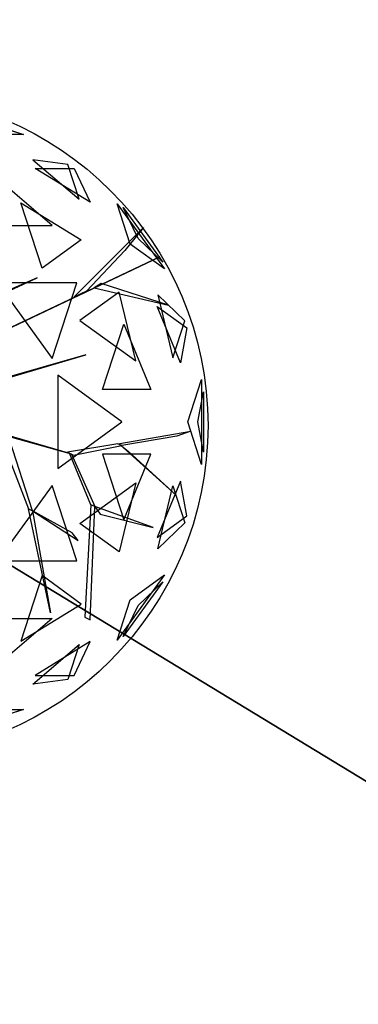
# Model space of a CAD drawing. Extents: x 22936 to 50368, y -4877 to 31080.
# Tile 308 of 601: x 46000 to 46191, y 5497 to 6052. Entities that reach past the tile are written whole.
import ezdxf

# ---------------------------------------------------------------- set-up
doc = ezdxf.new("R2010")
doc.units = 0
doc.layers.get('0').update_dxf_attribs({"linetype": 'CONTINUOUS'})
for name, color, linetype in [('00_TRACE_ARBRE', 3, 'CONTINUOUS'), ('00_TRACE_RDC', 241, 'CONTINUOUS'), ('01_GROS_OEUVRE', 251, 'CONTINUOUS'), ('08_AMENAGEMENTS_EXTERIEURS', 253, 'CONTINUOUS'), ('09_VEGETATION', 134, 'CONTINUOUS')]:
    doc.layers.add(name, color=color, linetype=linetype)

# ---------------------------------------------------------------- blocks, each defined once
blk = doc.blocks.new('TREE_GEOMETRIC_ROUND')
at = {"color": 7}
for p, q in [((416.4, 1714.8, 3736.8), (872.7, 1566.6, 3736.8)), ((872.7, 1566.6, 3736.8), (620.5, 1566.6, 3316.1)), ((925.3, 1423.3, 4599.3), (1187.4, 1200.2, 4661.7)), ((1123.5, 1396.8, 4337.8), (925.3, 1423.3, 4599.3)), ((1187.4, 1200.2, 4661.7), (1123.5, 1396.8, 4337.8)), ((1249.6, 1183.3, 3265.8), (938.1, 1374.8, 3199.5)), ((938.1, 1374.8, 3199.5), (1157.7, 1374.8, 3565.9)), ((1157.7, 1374.8, 3565.9), (1249.6, 1183.3, 3265.8)), ((1034.1, 1052.3, 5031.1), (729.4, 1311.8, 4958.5)), ((977.1, 811.1, 2577.8), (856.9, 1181.1, 2829.7)), ((856.9, 1181.1, 2829.7), (1197.9, 971.5, 2902.3)), ((1475, 947.5, 4561.2), (1401.1, 1175, 4186.4)), ((1401.1, 1175, 4186.4), (1668.5, 806.9, 4186.4)), ((1518.7, 979.3, 3459.9), (1435, 1154.1, 3733.7)), ((1435, 1154.1, 3733.7), (1659.1, 845.6, 3733.7)), ((645, 1052.3, 5283), (1034.1, 1052.3, 5031.1)), ((1157, 647.6, 3462.4), (1550.3, 1040.4, 3357.8)), ((1550.3, 1040.4, 3357.8), (1444.2, 912, 3431)), ((1197.9, 971.5, 2902.3), (977.1, 811.1, 2577.8)), ((1668.5, 806.9, 4186.4), (1475, 947.5, 4561.2)), ((1659.1, 845.6, 3733.7), (1518.7, 979.3, 3459.9)), ((1444.2, 912, 3431), (1228.9, 681.4, 3488.5)), ((504.8, 335.9, 3415.3), (1641.7, 875.3, 3593.2)), ((1641.7, 875.3, 3593.2), (504.8, 335.9, 3357.8)), ((640.5, 613.4, 4105.7), (950.7, 757.4, 4806.6)), ((950.7, 757.4, 4806.6), (659.8, 629.4, 4074.4)), ((725, 728.2, 5468.4), (1034.7, 302, 5468.4)), ((1173.2, 728.2, 5178.3), (725, 728.2, 5468.4)), ((1034.7, 302, 5468.4), (1173.2, 728.2, 5178.3)), ((1311.7, 725.2, 3561.8), (1270.6, 701, 3546.1)), ((1691.2, 602.7, 4205.1), (1311.7, 725.2, 3561.8)), ((1228.9, 681.4, 3488.5), (1157, 647.6, 3462.4)), ((1412.1, 676.5, 2902.3), (1191.4, 516.2, 2577.8)), ((1270.6, 701, 3546.1), (1691.2, 602.7, 4205.1)), ((1506.2, 287.5, 2829.7), (1412.1, 676.5, 2902.3)), ((1629.5, 660.3, 3265.8), (1715.4, 304.8, 3199.5)), ((1783.3, 513.7, 3565.9), (1629.5, 660.3, 3265.8)), ((1757.6, 277.7, 4599.3), (1626.4, 595.9, 4661.7)), ((1626.4, 595.9, 4661.7), (1793.7, 474.4, 4337.8)), ((1191.4, 516.2, 2577.8), (1506.2, 287.5, 2829.7)), ((1715.4, 304.8, 3199.5), (1783.3, 513.7, 3565.9)), ((1318.2, 125.8, 5283), (1438.5, 495.8, 5031.1)), ((1438.5, 495.8, 5031.1), (1591.1, 125.8, 4958.5)), ((1793.7, 474.4, 4337.8), (1757.6, 277.7, 4599.3)), ((1223.9, 322.2, 5052.5), (479.1, 108.8, 3886.1)), ((500, 108.8, 3797.1), (1223.9, 322.2, 5042)), ((1223.9, 322.2, 5042), (1223.9, 322.2, 5052.5)), ((1065.6, 207, 2392.4), (1065.6, -319.9, 2392.4)), ((1428.2, -56.5, 2682.5), (1065.6, 207, 2392.4)), ((1799.7, -56.5, 3316.1), (1877.6, 183.4, 3736.8)), ((1877.6, 183.4, 3736.8), (1877.6, -296.4, 3736.8)), ((1591.1, 125.8, 4958.5), (1318.2, 125.8, 5283)), ((1856.8, -56.5, 4415.9), (1888, 113.5, 4189.8)), ((1888, 113.5, 4189.8), (1888, -226.5, 4189.8)), ((676.7, -99.4, 2829.5), (1132.9, -232.9, 3326.4)), ((1065.6, -319.9, 2392.4), (1428.2, -56.5, 2682.5)), ((1405.5, -179.3, 3242.7), (1816.5, -109.3, 3284.6)), ((1816.5, -109.3, 3284.6), (1738.2, -136.4, 3300.2)), ((1877.6, -296.4, 3736.8), (1799.7, -56.5, 3316.1)), ((1888, -226.5, 4189.8), (1856.8, -56.5, 4415.9)), ((1144.2, -238.3, 3300.2), (718.1, -119.5, 2772)), ((740.6, -130.5, 2892.3), (900.6, -547.9, 4074.4)), ((923.2, -558.9, 4074.4), (793.3, -156.1, 2965.5)), ((1738.2, -136.4, 3300.2), (1428.1, -190.3, 3300.2)), ((1405.5, -179.3, 3242.7), (1121.6, -227.4, 3242.7)), ((1155.5, -243.8, 3315.9), (1428.1, -190.3, 3300.2)), ((1428.1, -190.3, 3300.2), (1405.5, -179.3, 3242.7)), ((1734.4, -469.5, 3023), (1416.8, -184.8, 3253.2)), ((1416.8, -184.8, 3253.2), (1464, -221.7, 3253.2)), ((1464, -221.7, 3253.2), (1734.4, -469.5, 3023)), ((1121.6, -227.4, 3242.7), (1155.5, -243.8, 3315.9)), ((1252.1, -523.5, 3608.8), (1132.9, -232.9, 3326.4)), ((1132.9, -232.9, 3326.4), (1144.2, -238.3, 3300.2)), ((1144.2, -238.3, 3300.2), (1274.7, -534.5, 3577.5)), ((1591.1, -238.8, 4958.5), (1318.2, -238.8, 5283)), ((1318.2, -238.8, 5283), (1438.5, -608.8, 5031.1)), ((1438.5, -608.8, 5031.1), (1591.1, -238.8, 4958.5)), ((1034.7, -415, 5468.4), (725, -841.2, 5468.4)), ((1173.2, -841.2, 5178.3), (1034.7, -415, 5468.4)), ((1191.4, -629.1, 2577.8), (1506.2, -400.4, 2829.7)), ((1506.2, -400.4, 2829.7), (1412.1, -789.5, 2902.3)), ((1757.6, -390.7, 4599.3), (1626.4, -708.9, 4661.7)), ((1629.5, -773.2, 3265.8), (1715.4, -417.8, 3199.5)), ((1715.4, -417.8, 3199.5), (1783.3, -626.7, 3565.9)), ((1793.7, -587.3, 4337.8), (1757.6, -390.7, 4599.3)), ((1024.9, -1134.2, 5230.3), (900.6, -547.9, 4074.4)), ((900.6, -547.9, 4074.4), (923.2, -558.9, 4074.4)), ((1252.1, -523.5, 3608.8), (1218, -1158.3, 4205.1)), ((1248.1, -1172.9, 4205.1), (1274.7, -534.5, 3577.5)), ((1274.7, -534.5, 3577.5), (1252.1, -523.5, 3608.8)), ((1274.7, -534.5, 3577.5), (1305.1, -577.2, 3650.7)), ((1603.5, -652.5, 3577.5), (1274.7, -534.5, 3577.5)), ((1147.2, -681.8, 4644.5), (923.2, -558.9, 4074.4)), ((923.2, -558.9, 4131.9), (1181.4, -726.4, 4822.3)), ((923.2, -558.9, 4074.4), (1024.9, -1134.2, 5230.3)), ((923.2, -558.9, 4074.4), (923.2, -558.9, 4131.9)), ((1305.1, -577.2, 3650.7), (1603.5, -652.5, 3577.5)), ((1626.4, -708.9, 4661.7), (1793.7, -587.3, 4337.8)), ((1412.1, -789.5, 2902.3), (1191.4, -629.1, 2577.8)), ((1783.3, -626.7, 3565.9), (1629.5, -773.2, 3265.8)), ((1181.4, -726.4, 4822.3), (1147.2, -681.8, 4644.5)), ((725, -841.2, 5468.4), (1173.2, -841.2, 5178.3)), ((977.1, -924.1, 2577.8), (856.9, -1294.1, 2829.7)), ((1197.9, -1084.4, 2902.3), (977.1, -924.1, 2577.8)), ((1668.5, -919.9, 4186.4), (1401.1, -1288, 4186.4)), ((1475, -1060.5, 4561.2), (1668.5, -919.9, 4186.4)), ((1659.1, -958.6, 3733.7), (1435, -1267, 3733.7)), ((1518.7, -1092.3, 3459.9), (1659.1, -958.6, 3733.7)), ((856.9, -1294.1, 2829.7), (1197.9, -1084.4, 2902.3)), ((1401.1, -1288, 4186.4), (1475, -1060.5, 4561.2)), ((1435, -1267, 3733.7), (1518.7, -1092.3, 3459.9)), ((645, -1165.3, 5283), (1034.1, -1165.3, 5031.1)), ((1034.1, -1165.3, 5031.1), (729.4, -1424.8, 4958.5)), ((1218, -1158.3, 4205.1), (1248.1, -1172.9, 4205.1)), ((925.3, -1536.3, 4599.3), (1187.4, -1313.1, 4661.7)), ((1249.6, -1296.3, 3265.8), (938.1, -1487.8, 3199.5)), ((1187.4, -1313.1, 4661.7), (1123.5, -1509.8, 4337.8)), ((1157.7, -1487.8, 3565.9), (1249.6, -1296.3, 3265.8)), ((938.1, -1487.8, 3199.5), (1157.7, -1487.8, 3565.9)), ((1123.5, -1509.8, 4337.8), (925.3, -1536.3, 4599.3)), ((872.7, -1679.6, 3736.8), (416.4, -1827.8, 3736.8)), ((620.5, -1679.6, 3316.1), (872.7, -1679.6, 3736.8))]:
    blk.add_line(p, q, dxfattribs=at)
mesh = blk.add_polyface(dxfattribs=at)
corners = [(872.7, 1566.6, 3736.8), (620.5, 1566.6, 3316.1), (416.4, 1714.8, 3736.8)]
mesh.append_faces([[corners[k] for k in face] for face in [(0, 1, 2)]], dxfattribs={"color": 7})
mesh = blk.add_polyface(dxfattribs=at)
corners = [(1187.4, 1200.2, 4661.7), (1123.5, 1396.8, 4337.8), (925.3, 1423.3, 4599.3)]
mesh.append_faces([[corners[k] for k in face] for face in [(0, 1, 2)]], dxfattribs={"color": 7})
mesh = blk.add_polyface(dxfattribs=at)
corners = [(1157.7, 1374.8, 3565.9), (1249.6, 1183.3, 3265.8), (938.1, 1374.8, 3199.5)]
mesh.append_faces([[corners[k] for k in face] for face in [(0, 1, 2)]], dxfattribs={"color": 7})
mesh = blk.add_polyface(dxfattribs=at)
corners = [(645, 1052.3, 5283), (1034.1, 1052.3, 5031.1), (729.4, 1311.8, 4958.5)]
mesh.append_faces([[corners[k] for k in face] for face in [(0, 1, 2)]], dxfattribs={"color": 7})
mesh = blk.add_polyface(dxfattribs=at)
corners = [(1197.9, 971.5, 2902.3), (977.1, 811.1, 2577.8), (856.9, 1181.1, 2829.7)]
mesh.append_faces([[corners[k] for k in face] for face in [(0, 1, 2)]], dxfattribs={"color": 7})
mesh = blk.add_polyface(dxfattribs=at)
corners = [(1401.1, 1175, 4186.4), (1668.5, 806.9, 4186.4), (1475, 947.5, 4561.2)]
mesh.append_faces([[corners[k] for k in face] for face in [(0, 1, 2)]], dxfattribs={"color": 7})
mesh = blk.add_polyface(dxfattribs=at)
corners = [(1435, 1154.1, 3733.7), (1659.1, 845.6, 3733.7), (1518.7, 979.3, 3459.9)]
mesh.append_faces([[corners[k] for k in face] for face in [(0, 1, 2)]], dxfattribs={"color": 7})
mesh = blk.add_polyface(dxfattribs=at)
corners = [(1641.7, 875.3, 3593.2), (504.8, 335.9, 3357.8), (504.8, 335.9, 3415.3)]
mesh.append_faces([[corners[k] for k in face] for face in [(0, 1, 2)]], dxfattribs={"color": 7})
mesh = blk.add_polyface(dxfattribs=at)
corners = [(950.7, 757.4, 4806.6), (659.8, 629.4, 4074.4), (640.5, 613.4, 4105.7)]
mesh.append_faces([[corners[k] for k in face] for face in [(0, 1, 2)]], dxfattribs={"color": 7})
mesh = blk.add_polyface(dxfattribs=at)
corners = [(1173.2, 728.2, 5178.3), (725, 728.2, 5468.4), (1034.7, 302, 5468.4)]
mesh.append_faces([[corners[k] for k in face] for face in [(0, 1, 2)]], dxfattribs={"color": 7})
mesh = blk.add_polyface(dxfattribs=at)
corners = [(1691.2, 602.7, 4205.1), (1311.7, 725.2, 3561.8), (1270.6, 701, 3546.1)]
mesh.append_faces([[corners[k] for k in face] for face in [(0, 1, 2)]], dxfattribs={"color": 7})
mesh = blk.add_polyface(dxfattribs=at)
corners = [(1412.1, 676.5, 2902.3), (1191.4, 516.2, 2577.8), (1506.2, 287.5, 2829.7)]
mesh.append_faces([[corners[k] for k in face] for face in [(0, 1, 2)]], dxfattribs={"color": 7})
mesh = blk.add_polyface(dxfattribs=at)
corners = [(1629.5, 660.3, 3265.8), (1715.4, 304.8, 3199.5), (1783.3, 513.7, 3565.9)]
mesh.append_faces([[corners[k] for k in face] for face in [(0, 1, 2)]], dxfattribs={"color": 7})
mesh = blk.add_polyface(dxfattribs=at)
corners = [(1626.4, 595.9, 4661.7), (1793.7, 474.4, 4337.8), (1757.6, 277.7, 4599.3)]
mesh.append_faces([[corners[k] for k in face] for face in [(0, 1, 2)]], dxfattribs={"color": 7})
mesh = blk.add_polyface(dxfattribs=at)
corners = [(1438.5, 495.8, 5031.1), (1591.1, 125.8, 4958.5), (1318.2, 125.8, 5283)]
mesh.append_faces([[corners[k] for k in face] for face in [(0, 1, 2)]], dxfattribs={"color": 7})
mesh = blk.add_polyface(dxfattribs=at)
corners = [(1428.2, -56.5, 2682.5), (1065.6, 207, 2392.4), (1065.6, -319.9, 2392.4)]
mesh.append_faces([[corners[k] for k in face] for face in [(0, 1, 2)]], dxfattribs={"color": 7})
mesh = blk.add_polyface(dxfattribs=at)
corners = [(1877.6, 183.4, 3736.8), (1877.6, -296.4, 3736.8), (1799.7, -56.5, 3316.1)]
mesh.append_faces([[corners[k] for k in face] for face in [(0, 1, 2)]], dxfattribs={"color": 7})
mesh = blk.add_polyface(dxfattribs=at)
corners = [(1888, 113.5, 4189.8), (1888, -226.5, 4189.8), (1856.8, -56.5, 4415.9)]
mesh.append_faces([[corners[k] for k in face] for face in [(0, 1, 2)]], dxfattribs={"color": 7})
mesh = blk.add_polyface(dxfattribs=at)
corners = [(1464, -221.7, 3253.2), (1734.4, -469.5, 3023), (1416.8, -184.8, 3253.2)]
mesh.append_faces([[corners[k] for k in face] for face in [(0, 1, 2)]], dxfattribs={"color": 7})
mesh = blk.add_polyface(dxfattribs=at)
corners = [(1591.1, -238.8, 4958.5), (1318.2, -238.8, 5283), (1438.5, -608.8, 5031.1)]
mesh.append_faces([[corners[k] for k in face] for face in [(0, 1, 2)]], dxfattribs={"color": 7})
mesh = blk.add_polyface(dxfattribs=at)
corners = [(1173.2, -841.2, 5178.3), (1034.7, -415, 5468.4), (725, -841.2, 5468.4)]
mesh.append_faces([[corners[k] for k in face] for face in [(0, 1, 2)]], dxfattribs={"color": 7})
mesh = blk.add_polyface(dxfattribs=at)
corners = [(1506.2, -400.4, 2829.7), (1412.1, -789.5, 2902.3), (1191.4, -629.1, 2577.8)]
mesh.append_faces([[corners[k] for k in face] for face in [(0, 1, 2)]], dxfattribs={"color": 7})
mesh = blk.add_polyface(dxfattribs=at)
corners = [(1757.6, -390.7, 4599.3), (1626.4, -708.9, 4661.7), (1793.7, -587.3, 4337.8)]
mesh.append_faces([[corners[k] for k in face] for face in [(0, 1, 2)]], dxfattribs={"color": 7})
mesh = blk.add_polyface(dxfattribs=at)
corners = [(1715.4, -417.8, 3199.5), (1783.3, -626.7, 3565.9), (1629.5, -773.2, 3265.8)]
mesh.append_faces([[corners[k] for k in face] for face in [(0, 1, 2)]], dxfattribs={"color": 7})
mesh = blk.add_polyface(dxfattribs=at)
corners = [(1024.9, -1134.2, 5230.3), (900.6, -547.9, 4074.4), (923.2, -558.9, 4074.4)]
mesh.append_faces([[corners[k] for k in face] for face in [(0, 1, 2)]], dxfattribs={"color": 7})
mesh = blk.add_polyface(dxfattribs=at)
corners = [(1305.1, -577.2, 3650.7), (1603.5, -652.5, 3577.5), (1274.7, -534.5, 3577.5)]
mesh.append_faces([[corners[k] for k in face] for face in [(0, 1, 2)]], dxfattribs={"color": 7})
mesh = blk.add_polyface(dxfattribs=at)
corners = [(1197.9, -1084.4, 2902.3), (977.1, -924.1, 2577.8), (856.9, -1294.1, 2829.7)]
mesh.append_faces([[corners[k] for k in face] for face in [(0, 1, 2)]], dxfattribs={"color": 7})
mesh = blk.add_polyface(dxfattribs=at)
corners = [(1668.5, -919.9, 4186.4), (1401.1, -1288, 4186.4), (1475, -1060.5, 4561.2)]
mesh.append_faces([[corners[k] for k in face] for face in [(0, 1, 2)]], dxfattribs={"color": 7})
mesh = blk.add_polyface(dxfattribs=at)
corners = [(1659.1, -958.6, 3733.7), (1435, -1267, 3733.7), (1518.7, -1092.3, 3459.9)]
mesh.append_faces([[corners[k] for k in face] for face in [(0, 1, 2)]], dxfattribs={"color": 7})
mesh = blk.add_polyface(dxfattribs=at)
corners = [(645, -1165.3, 5283), (1034.1, -1165.3, 5031.1), (729.4, -1424.8, 4958.5)]
mesh.append_faces([[corners[k] for k in face] for face in [(0, 1, 2)]], dxfattribs={"color": 7})
mesh = blk.add_polyface(dxfattribs=at)
corners = [(1187.4, -1313.1, 4661.7), (1123.5, -1509.8, 4337.8), (925.3, -1536.3, 4599.3)]
mesh.append_faces([[corners[k] for k in face] for face in [(0, 1, 2)]], dxfattribs={"color": 7})
mesh = blk.add_polyface(dxfattribs=at)
corners = [(1157.7, -1487.8, 3565.9), (1249.6, -1296.3, 3265.8), (938.1, -1487.8, 3199.5)]
mesh.append_faces([[corners[k] for k in face] for face in [(0, 1, 2)]], dxfattribs={"color": 7})
mesh = blk.add_polyface(dxfattribs=at)
corners = [(872.7, -1679.6, 3736.8), (416.4, -1827.8, 3736.8), (620.5, -1679.6, 3316.1)]
mesh.append_faces([[corners[k] for k in face] for face in [(0, 1, 2)]], dxfattribs={"color": 7})
blk = doc.blocks.new('ARBRE_SIMPLE')
for radius in [250, 17.5]:
    blk.add_circle((0, 0), radius)
blk = doc.blocks.new('GROUPER_1')
at = {"layer": '00_TRACE_ARBRE', "xscale": 0.75, "yscale": 0.75, "zscale": 0.75, "rotation": 10.53798942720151}
blk.add_blockref('ARBRE_SIMPLE', (4304.79, 6434.59), dxfattribs=at)
blk = doc.blocks.new('GROUPER_2')
at = {"layer": '00_TRACE_RDC'}
blk.add_blockref('GROUPER_1', (12098.99, 4265.72), dxfattribs=at)
blk = doc.blocks.new('GROUPER_102')
at = {"layer": '08_AMENAGEMENTS_EXTERIEURS'}
mesh = blk.add_polyface(dxfattribs=at)
corners = [(2903.51, 712.11), (2075.87, 0), (2075.87, 587.47), (3042.48, 0), (3125.84, 489), (4882.18, 712.11), (4077.87, 489), (4882.18, 0), (4077.87, 0)]
mesh.append_faces([[corners[k] for k in face] for face in [(0, 1, 2), (6, 7, 8)]], dxfattribs={"vtx0": -1})
mesh.append_faces([[corners[k] for k in face] for face in [(1, 0, 3), (3, 0, 4), (4, 5, 6), (7, 6, 5)]], dxfattribs={"vtx0": -1, "vtx1": -1})
mesh.append_faces([[corners[k] for k in face] for face in [(4, 0, 5)]], dxfattribs={"vtx0": -1, "vtx2": -1})
blk = doc.blocks.new('GROUPER_122')
at = {"layer": '08_AMENAGEMENTS_EXTERIEURS'}
mesh = blk.add_polyface(dxfattribs=at)
corners = [(4865.77, 2632.41), (4440.58, 2433.55), (4420.06, 2562.46), (4529.79, 1059.49), (4741, 1059.49), (5029.79, 1059.49), (4894.7, 2450.68), (5779.35, 2591.51), (6882.55, 501.38), (5029.79, 501.38), (5988.63, 801.38), (6907.61, 801.38), (7602.54, 0), (6819.83, 133.42), (7715.66, 663.64), (3404.37, 2268.59), (164, 668.17), (0, 1757.09), (2762.33, 1059.49)]
mesh.append_faces([[corners[k] for k in face] for face in [(0, 1, 2), (5, 8, 9), (8, 12, 13), (12, 11, 14), (15, 16, 17)]], dxfattribs={"vtx0": -1})
mesh.append_faces([[corners[k] for k in face] for face in [(3, 0, 4), (4, 0, 5), (10, 5, 7), (16, 15, 18), (18, 15, 3)]], dxfattribs={"vtx0": -1, "vtx1": -1})
mesh.append_faces([[corners[k] for k in face] for face in [(1, 0, 3), (8, 5, 10), (12, 8, 11)]], dxfattribs={"vtx0": -1, "vtx1": -1, "vtx2": -1})
mesh.append_faces([[corners[k] for k in face] for face in [(5, 0, 6), (5, 6, 7), (8, 10, 11), (3, 15, 1)]], dxfattribs={"vtx0": -1, "vtx2": -1})
blk = doc.blocks.new('GROUPER_6')
at = {"layer": '01_GROS_OEUVRE'}
mesh = blk.add_polyface(dxfattribs=at)
corners = [(2199.54, 1580.39), (1222.93, 1560.39), (1222.93, 1580.39), (1286.13, 353.81), (1467.93, 353.81), (1467.93, 333.81), (1587.93, 353.81), (2284.7, 353.81), (2282.89, 2069.39), (2448.93, 2069.39), (2284.7, 333.81), (2340.52, 333.81), (2365.4, 447.96), (2432.74, 467.96), (2596.74, 467.96), (3234.93, 2069.39), (2596.74, 447.96), (2622.93, 447.96), (2622.93, 333.81), (2657.93, 353.81), (2657.93, 333.81), (2969.93, 930.81), (2877.93, 353.81), (3234.93, 1580.39), (3366.84, 930.81), (3828.02, 1580.39), (3808.02, 1040.81), (3828.02, 1035.81), (3808.02, 1035.81), (3828.02, 785.81), (3808.02, 780.81), (3808.02, 785.81), (3828.02, 333.81), (2877.93, 333.81), (2969.93, 780.81), (2432.74, 447.96), (1587.93, 333.81), (983.77, 1545.88), (880.44, 353.81), (777.17, 333.81), (1062.24, 353.81), (987.09, 1565.39), (989.65, 1580.39), (1113.93, 1580.39), (1062.24, 333.81), (1113.93, 1560.39), (1286.13, 333.81), (880.44, 333.81)]
mesh.append_faces([[corners[k] for k in face] for face in [(0, 1, 2), (18, 19, 20), (29, 30, 31), (22, 32, 33)]], dxfattribs={"vtx0": -1})
mesh.append_faces([[corners[k] for k in face] for face in [(3, 0, 4), (4, 0, 5), (6, 0, 7), (7, 9, 10), (10, 9, 11), (11, 9, 12), (13, 9, 14), (14, 15, 16), (16, 15, 17), (17, 15, 18), (19, 21, 22), (24, 25, 26), (34, 22, 21), (32, 30, 29), (37, 38, 39), (38, 37, 40), (40, 43, 44), (44, 45, 46), (46, 1, 3)]], dxfattribs={"vtx0": -1, "vtx1": -1})
mesh.append_faces([[corners[k] for k in face] for face in [(1, 0, 3), (5, 0, 6), (12, 9, 13), (18, 15, 19), (19, 15, 21), (32, 22, 34)]], dxfattribs={"vtx0": -1, "vtx1": -1, "vtx2": -1})
mesh.append_faces([[corners[k] for k in face] for face in [(7, 0, 8), (7, 8, 9), (14, 9, 15), (21, 15, 23), (23, 24, 21), (24, 23, 25), (26, 25, 27), (32, 34, 30), (40, 37, 41), (40, 41, 42), (40, 42, 43), (44, 43, 45), (46, 45, 1)]], dxfattribs={"vtx0": -1, "vtx2": -1})
mesh.append_faces([[corners[k] for k in face] for face in [(35, 12, 13), (36, 5, 6), (47, 39, 38)]], dxfattribs={"vtx1": -1})
mesh.append_faces([[corners[k] for k in face] for face in [(27, 28, 26)]], dxfattribs={"vtx2": -1})

msp = doc.modelspace()

# ---------------------------------------------------------------- block references
at = {"layer": '00_TRACE_RDC'}
msp.add_blockref('GROUPER_2', (29515.15, -4876.93), dxfattribs=at)
at = {"layer": '01_GROS_OEUVRE', "color": 251}
msp.add_blockref('GROUPER_6', (42373.17, 3910.33), dxfattribs=at)
at = {"layer": '08_AMENAGEMENTS_EXTERIEURS', "color": 9}
msp.add_blockref('GROUPER_122', (41671.41, 5143.34), dxfattribs=at)
at = {"layer": '08_AMENAGEMENTS_EXTERIEURS', "color": 54}
msp.add_blockref('GROUPER_102', (41530.23, 5490.71), dxfattribs=at)
at = {"layer": '09_VEGETATION', "xscale": 0.1, "yscale": 0.1, "zscale": 0.1}
msp.add_blockref('TREE_GEOMETRIC_ROUND', (45915.09, 5831.08), dxfattribs=at)

doc.saveas('drawing.dxf')
